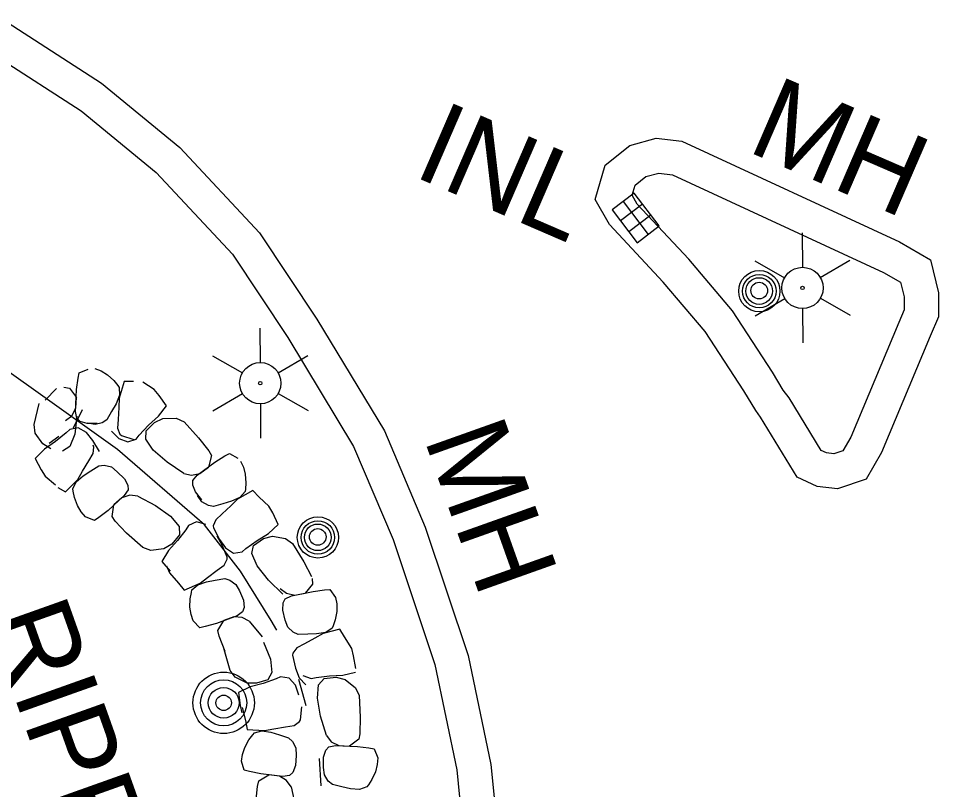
# Model space of a CAD drawing. Extents: x 589250 to 1188077, y 162953 to 363065.
# Drawn here: x 593290.7 to 593357.6, y 185695.8 to 185751.9 of the extents above; entities that cross this region are included whole.
import ezdxf

# ---------------------------------------------------------------- set-up
doc = ezdxf.new("R2010")
doc.units = 0
for name, color, linetype in [('E_DRN', 7, 'Continuous'), ('E_DRN_RipRap', 7, 'Continuous'), ('E_DRN_RipRap_Text', 7, 'Continuous'), ('E_DRN_Text', 7, 'Continuous'), ('E_LTG', 7, 'Continuous'), ('E_MISCPROP', 7, 'Continuous'), ('E_RDWY_C_and_G', 7, 'Continuous'), ('E_UTL_MH', 7, 'Continuous'), ('E_UTL_MH_Text', 7, 'Continuous'), ('E_WTR_FlowLine', 7, 'Continuous')]:
    doc.layers.add(name, color=color, linetype=linetype)

msp = doc.modelspace()

# ---------------------------------------------------------------- linework, layer by layer
at = {"layer": 'E_DRN'}
for p, q in [((593335.486, 185739.148), (593333.897, 185737.934)), ((593337.308, 185736.765), (593335.486, 185739.148)), ((593336.093, 185738.354), (593334.504, 185737.139)), ((593334.691, 185738.541), (593336.513, 185736.157)), ((593333.897, 185737.934), (593335.719, 185735.55)), ((593336.7, 185737.559), (593335.111, 185736.345)), ((593335.719, 185735.55), (593337.308, 185736.765))]:
    msp.add_line(p, q, dxfattribs=at)
at = {"layer": 'E_DRN_RipRap'}
for p, q in [((593295.15, 185726.096), (593295.8, 185726.347)), ((593296.291, 185726.406), (593296.741, 185726.231)), ((593296.741, 185726.231), (593297.201, 185725.951)), ((593294.958, 185724.876), (593295.074, 185725.714)), ((593295.074, 185725.714), (593295.15, 185726.096)), ((593297.201, 185725.951), (593297.664, 185725.535)), ((593297.664, 185725.535), (593297.952, 185725.172)), ((593292.66, 185724.108), (593293.502, 185724.957)), ((593294.033, 185725.058), (593294.438, 185724.984)), ((593294.438, 185724.984), (593294.937, 185724.293)), ((593294.873, 185723.277), (593294.958, 185724.876)), ((593297.952, 185725.172), (593298.058, 185725.024)), ((593298.419, 185725.472), (593298.046, 185724.26)), ((593298.058, 185725.024), (593298.077, 185724.464)), ((593299.079, 185725.451), (593298.419, 185725.472)), ((593300.593, 185724.879), (593299.769, 185725.407)), ((593300.946, 185724.455), (593300.593, 185724.879)), ((593294.887, 185723.517), (593294.937, 185724.293)), ((593298.077, 185724.464), (593297.822, 185723.843)), ((593298.046, 185724.26), (593298.019, 185723.573)), ((593301.484, 185723.688), (593300.946, 185724.455)), ((593291.857, 185722.331), (593292.234, 185723.862)), ((593294.599, 185722.975), (593294.887, 185723.517)), ((593297.822, 185723.843), (593297.5, 185723.282)), ((593298.019, 185723.573), (593297.964, 185722.706)), ((593300.912, 185722.933), (593301.484, 185723.688)), ((593294.15, 185722.618), (593294.599, 185722.975)), ((593295.369, 185723.39), (593294.709, 185722.068)), ((593294.98, 185722.952), (593294.817, 185721.628)), ((593294.97, 185722.788), (593294.873, 185723.277)), ((593297.5, 185723.282), (593297.141, 185722.677)), ((593300.19, 185722.281), (593300.912, 185722.933)), ((593291.953, 185721.712), (593291.857, 185722.331)), ((593295.215, 185722.562), (593294.97, 185722.788)), ((593295.717, 185722.398), (593295.215, 185722.562)), ((593296.456, 185722.4), (593295.717, 185722.398)), ((593296.295, 185722.329), (593295.755, 185722.438)), ((593296.816, 185722.461), (593296.295, 185722.329)), ((593297.141, 185722.677), (593296.816, 185722.461)), ((593297.964, 185722.706), (593297.92, 185722.079)), ((593299.507, 185721.559), (593300.19, 185722.281)), ((593300.004, 185721.883), (593300.622, 185722.493)), ((593300.622, 185722.493), (593301.235, 185722.784)), ((593301.235, 185722.784), (593302.198, 185722.799)), ((593302.198, 185722.799), (593302.766, 185722.535)), ((593302.766, 185722.535), (593303.826, 185721.37)), ((593292.502, 185720.922), (593291.953, 185721.712)), ((593294.19, 185721.724), (593293.419, 185721.097)), ((593294.453, 185721.983), (593294.19, 185721.724)), ((593294.817, 185721.628), (593294.451, 185720.731)), ((593295.072, 185722.105), (593294.453, 185721.983)), ((593295.672, 185721.764), (593295.072, 185722.105)), ((593296.137, 185721.177), (593295.672, 185721.764)), ((593297.49, 185721.854), (593298.035, 185721.33)), ((593297.92, 185722.079), (593298.089, 185721.629)), ((593298.089, 185721.629), (593298.206, 185721.531)), ((593298.206, 185721.531), (593299.111, 185721.234)), ((593299.281, 185721.268), (593299.507, 185721.559)), ((593299.983, 185721.271), (593300.004, 185721.883)), ((593293.084, 185720.577), (593292.502, 185720.922)), ((593293.419, 185721.097), (593292.619, 185720.544)), ((593293.656, 185721.467), (593292.965, 185720.943)), ((593296.62, 185720.367), (593296.137, 185721.177)), ((593296.218, 185720.698), (593296.159, 185720.839)), ((593298.035, 185721.33), (593298.679, 185721.068)), ((593298.679, 185721.068), (593299.281, 185721.268)), ((593300.524, 185720.468), (593299.983, 185721.271)), ((593303.826, 185721.37), (593304.56, 185720.429)), ((593292.619, 185720.544), (593291.953, 185719.87)), ((593294.451, 185720.731), (593293.932, 185720.406)), ((593295.832, 185719.684), (593296.16, 185720.22)), ((593296.16, 185720.22), (593296.218, 185720.698)), ((593301.531, 185719.597), (593300.524, 185720.468)), ((593304.56, 185720.429), (593304.761, 185720.071)), ((593305.727, 185720.05), (593306.069, 185720.236)), ((593306.069, 185720.236), (593306.676, 185719.898)), ((593291.953, 185719.87), (593292.38, 185719.045)), ((593295.383, 185718.939), (593295.832, 185719.684)), ((593302.758, 185718.776), (593301.531, 185719.597)), ((593303.725, 185718.643), (593305.008, 185719.602)), ((593304.761, 185720.071), (593304.547, 185719.245)), ((593305.008, 185719.602), (593305.727, 185720.05)), ((593306.875, 185719.674), (593307.079, 185719.237)), ((593292.38, 185719.045), (593292.67, 185718.582)), ((593295.043, 185718.342), (593295.383, 185718.939)), ((593295.434, 185718.609), (593295.978, 185718.958)), ((593295.978, 185718.958), (593296.574, 185719.331)), ((593296.574, 185719.331), (593296.962, 185719.372)), ((593296.962, 185719.372), (593297.484, 185719.25)), ((593297.484, 185719.25), (593297.911, 185718.904)), ((593297.911, 185718.904), (593298.437, 185718.388)), ((593303.919, 185718.786), (593304.547, 185719.245)), ((593307.079, 185719.237), (593307.218, 185718.717)), ((593292.67, 185718.582), (593293.41, 185717.956)), ((593294.154, 185717.437), (593295.043, 185718.342)), ((593294.68, 185717.669), (593294.921, 185718.175)), ((593294.921, 185718.175), (593295.434, 185718.609)), ((593298.437, 185718.388), (593298.677, 185717.919)), ((593302.758, 185718.776), (593303.319, 185718.66)), ((593303.319, 185718.66), (593303.919, 185718.786)), ((593303.394, 185717.922), (593303.411, 185718.254)), ((593303.411, 185718.254), (593303.725, 185718.643)), ((593307.218, 185718.717), (593307.265, 185718.097)), ((593293.58, 185717.76), (593294.154, 185717.437)), ((593294.706, 185717.488), (593294.68, 185717.669)), ((593294.793, 185717.033), (593294.706, 185717.488)), ((593298.693, 185717.586), (593298.419, 185717.168)), ((593298.677, 185717.919), (593298.693, 185717.586)), ((593303.587, 185717.431), (593303.394, 185717.922)), ((593307.766, 185717.53), (593306.661, 185716.908)), ((593307.222, 185717.635), (593307.197, 185717.454)), ((593307.265, 185718.097), (593307.222, 185717.635)), ((593308.227, 185717.06), (593307.766, 185717.53)), ((593295.011, 185716.45), (593294.793, 185717.033)), ((593298.419, 185717.168), (593297.237, 185716.087)), ((593298.24, 185717.007), (593297.661, 185716.488)), ((593298.825, 185717.192), (593298.24, 185717.007)), ((593299.394, 185717.133), (593298.825, 185717.192)), ((593299.394, 185717.133), (593300.697, 185716.438)), ((593304.059, 185716.865), (593303.587, 185717.431)), ((593304.068, 185716.714), (593303.754, 185717.165)), ((593306.661, 185716.908), (593306.169, 185716.429)), ((593306.824, 185717.034), (593306.212, 185716.76)), ((593307.197, 185717.454), (593306.824, 185717.034)), ((593308.939, 185716.392), (593308.227, 185717.06)), ((593295.289, 185715.99), (593295.011, 185716.45)), ((593297.53, 185715.645), (593297.661, 185716.488)), ((593300.697, 185716.438), (593301.785, 185715.672)), ((593304.534, 185716.451), (593304.068, 185716.714)), ((593304.918, 185716.383), (593304.534, 185716.451)), ((593305.593, 185716.575), (593304.918, 185716.383)), ((593306.169, 185716.429), (593305.531, 185715.837)), ((593306.212, 185716.76), (593305.593, 185716.575)), ((593309.209, 185715.911), (593308.939, 185716.392)), ((593295.607, 185715.626), (593295.289, 185715.99)), ((593296.244, 185715.351), (593295.607, 185715.626)), ((593296.567, 185715.57), (593296.244, 185715.351)), ((593297.237, 185716.087), (593296.567, 185715.57)), ((593297.765, 185715.309), (593297.53, 185715.645)), ((593301.785, 185715.672), (593302.402, 185714.927)), ((593305.531, 185715.837), (593305.067, 185715.413)), ((593309.598, 185715.06), (593309.209, 185715.911)), ((593298.588, 185714.446), (593297.765, 185715.309)), ((593302.402, 185714.927), (593302.441, 185714.316)), ((593303.101, 185715), (593302.904, 185714.689)), ((593303.679, 185715.259), (593303.101, 185715)), ((593304.346, 185715.063), (593303.679, 185715.259)), ((593305.067, 185715.413), (593304.879, 185714.97)), ((593304.879, 185714.97), (593304.896, 185714.818)), ((593304.896, 185714.818), (593305.343, 185713.979)), ((593308.899, 185714.421), (593309.598, 185715.06)), ((593299.758, 185713.392), (593298.588, 185714.446)), ((593302.441, 185714.316), (593301.887, 185713.649)), ((593302.904, 185714.689), (593302.296, 185713.902)), ((593305.545, 185713.572), (593305.171, 185714.23)), ((593308.072, 185713.91), (593308.899, 185714.421)), ((593308.534, 185714.04), (593309.189, 185714.216)), ((593309.189, 185714.216), (593310.138, 185714.057)), ((593301.887, 185713.649), (593301.306, 185713.298)), ((593302.296, 185713.902), (593301.642, 185713.182)), ((593305.343, 185713.979), (593305.782, 185713.364)), ((593305.903, 185712.69), (593305.545, 185713.572)), ((593307.269, 185713.323), (593308.072, 185713.91)), ((593307.685, 185712.955), (593307.817, 185713.552)), ((593307.817, 185713.552), (593308.534, 185714.04)), ((593310.138, 185714.057), (593310.648, 185713.694)), ((593310.648, 185713.694), (593311.477, 185712.357)), ((593300.349, 185713.187), (593299.758, 185713.392)), ((593301.306, 185713.298), (593300.349, 185713.187)), ((593301.642, 185713.182), (593301.148, 185712.373)), ((593305.782, 185713.364), (593306.367, 185712.99)), ((593306.367, 185712.99), (593306.994, 185713.078)), ((593306.994, 185713.078), (593307.269, 185713.323)), ((593308.07, 185712.067), (593307.685, 185712.955)), ((593301.148, 185712.373), (593301.759, 185711.665)), ((593305.672, 185712.115), (593305.905, 185712.536)), ((593305.905, 185712.536), (593305.903, 185712.69)), ((593311.477, 185712.357), (593312.026, 185711.299)), ((593301.499, 185712.053), (593301.718, 185711.547)), ((593301.718, 185711.547), (593302.358, 185710.806)), ((593304.471, 185711.22), (593305.167, 185711.742)), ((593305.167, 185711.742), (593305.672, 185712.115)), ((593308.901, 185711.029), (593308.07, 185712.067)), ((593302.358, 185710.806), (593302.769, 185710.29)), ((593302.769, 185710.29), (593303.932, 185710.794)), ((593303.757, 185710.686), (593304.394, 185710.895)), ((593303.932, 185710.794), (593304.471, 185711.22)), ((593304.394, 185710.895), (593305.029, 185711.014)), ((593305.029, 185711.014), (593305.721, 185711.134)), ((593305.721, 185711.134), (593306.095, 185711.026)), ((593306.095, 185711.026), (593306.533, 185710.716)), ((593309.957, 185709.999), (593308.901, 185711.029)), ((593312.085, 185711.148), (593312.116, 185710.738)), ((593303.209, 185709.674), (593303.299, 185710.129)), ((593303.299, 185710.129), (593303.343, 185710.307)), ((593303.343, 185710.307), (593303.757, 185710.686)), ((593306.533, 185710.716), (593306.798, 185710.234)), ((593306.798, 185710.234), (593307.091, 185709.557)), ((593309.756, 185710.412), (593310.215, 185710.069)), ((593310.576, 185709.881), (593312.142, 185710.207)), ((593312.116, 185710.738), (593311.574, 185710.079)), ((593312.142, 185710.207), (593312.982, 185710.309)), ((593312.982, 185710.309), (593313.37, 185710.333)), ((593313.37, 185710.333), (593313.777, 185709.769)), ((593303.192, 185709.051), (593303.209, 185709.674)), ((593307.091, 185709.557), (593307.138, 185709.031)), ((593309.971, 185709.367), (593310.127, 185709.662)), ((593310.127, 185709.662), (593310.576, 185709.881)), ((593310.215, 185710.069), (593310.812, 185709.929)), ((593310.812, 185709.929), (593311.574, 185710.079)), ((593313.777, 185709.769), (593313.865, 185709.293)), ((593303.277, 185708.519), (593303.192, 185709.051)), ((593307.138, 185709.031), (593307.027, 185708.716)), ((593309.939, 185708.84), (593309.971, 185709.367)), ((593310.128, 185708.126), (593309.939, 185708.84)), ((593313.865, 185709.293), (593313.869, 185708.753)), ((593303.434, 185708.062), (593303.277, 185708.519)), ((593306.617, 185708.432), (593305.116, 185707.874)), ((593306.391, 185708.35), (593305.659, 185708.087)), ((593307.002, 185708.301), (593306.391, 185708.35)), ((593307.027, 185708.716), (593306.617, 185708.432)), ((593307.506, 185708.031), (593307.002, 185708.301)), ((593310.318, 185707.609), (593310.128, 185708.126)), ((593313.759, 185708.14), (593313.603, 185707.703)), ((593313.869, 185708.753), (593313.759, 185708.14)), ((593303.921, 185707.566), (593303.434, 185708.062)), ((593304.301, 185707.648), (593303.921, 185707.566)), ((593305.116, 185707.874), (593304.301, 185707.648)), ((593305.221, 185707.354), (593305.659, 185708.087)), ((593307.506, 185708.031), (593308.452, 185706.895)), ((593310.704, 185707.236), (593310.318, 185707.609)), ((593314.103, 185707.464), (593312.877, 185707.141)), ((593313.532, 185707.534), (593313.067, 185707.222)), ((593313.603, 185707.703), (593313.532, 185707.534)), ((593314.431, 185706.892), (593314.103, 185707.464)), ((593305.313, 185706.953), (593305.221, 185707.354)), ((593305.751, 185705.842), (593305.313, 185706.953)), ((593311.058, 185707.073), (593310.704, 185707.236)), ((593311.76, 185707.088), (593311.058, 185707.073)), ((593312.281, 185706.801), (593311.516, 185706.389)), ((593312.406, 185707.111), (593311.76, 185707.088)), ((593312.877, 185707.141), (593312.281, 185706.801)), ((593313.067, 185707.222), (593312.406, 185707.111)), ((593314.954, 185706.064), (593314.431, 185706.892)), ((593308.542, 185706.521), (593309.042, 185705.284)), ((593311.516, 185706.389), (593310.96, 185706.095)), ((593306.107, 185704.465), (593305.693, 185705.988)), ((593310.667, 185705.714), (593310.646, 185705.562)), ((593310.646, 185705.562), (593310.868, 185704.635)), ((593310.96, 185706.095), (593310.667, 185705.714)), ((593315.095, 185705.529), (593314.954, 185706.064)), ((593315.259, 185704.605), (593315.095, 185705.529)), ((593309.042, 185705.284), (593309.157, 185704.321)), ((593306.492, 185703.971), (593306.107, 185704.465)), ((593309.157, 185704.321), (593308.861, 185703.785)), ((593310.868, 185704.635), (593311.14, 185703.927)), ((593311.411, 185704.091), (593312.002, 185703.864)), ((593313.345, 185704.072), (593314.315, 185704.119)), ((593314.315, 185704.119), (593315.235, 185704.341)), ((593307.356, 185703.544), (593306.492, 185703.971)), ((593308.034, 185703.524), (593307.356, 185703.544)), ((593308.515, 185703.515), (593307.576, 185703.264)), ((593308.861, 185703.785), (593308.034, 185703.524)), ((593309.451, 185703.847), (593308.515, 185703.515)), ((593309.784, 185704.003), (593309.451, 185703.847)), ((593310.41, 185703.907), (593309.784, 185704.003)), ((593310.864, 185703.379), (593310.41, 185703.907)), ((593311.14, 185703.927), (593311.612, 185703.417)), ((593312.002, 185703.864), (593312.361, 185703.946)), ((593312.361, 185703.946), (593313.345, 185704.072)), ((593312.456, 185702.455), (593312.547, 185703.42)), ((593312.547, 185703.42), (593312.95, 185703.881)), ((593312.95, 185703.881), (593313.813, 185703.961)), ((593313.813, 185703.961), (593314.471, 185703.798)), ((593314.471, 185703.798), (593315.225, 185703.197)), ((593307.576, 185703.264), (593306.723, 185702.852)), ((593306.723, 185702.852), (593306.854, 185701.922)), ((593311.11, 185702.662), (593310.864, 185703.379)), ((593315.225, 185703.197), (593315.497, 185702.632)), ((593312.684, 185701.139), (593312.456, 185702.455)), ((593315.497, 185702.632), (593315.579, 185701.056)), ((593306.854, 185701.922), (593306.975, 185701.383)), ((593306.996, 185701.762), (593307.229, 185700.811)), ((593311.237, 185700.875), (593311.32, 185701.825)), ((593307.229, 185700.811), (593307.359, 185700.164)), ((593311.169, 185700.737), (593311.237, 185700.875)), ((593313.113, 185699.723), (593312.684, 185701.139)), ((593315.579, 185701.056), (593315.55, 185699.86)), ((593307.359, 185700.164), (593308.623, 185700.083)), ((593308.623, 185700.083), (593309.296, 185700.217)), ((593309.296, 185700.217), (593310.151, 185700.365)), ((593310.151, 185700.365), (593310.77, 185700.468)), ((593310.77, 185700.468), (593311.169, 185700.737)), ((593307.173, 185698.866), (593307.471, 185699.414)), ((593307.471, 185699.414), (593307.757, 185699.779)), ((593307.757, 185699.779), (593307.878, 185699.917)), ((593307.878, 185699.917), (593308.418, 185700.066)), ((593308.418, 185700.066), (593309.079, 185699.962)), ((593309.079, 185699.962), (593309.698, 185699.779)), ((593309.698, 185699.779), (593310.368, 185699.571)), ((593310.368, 185699.571), (593310.652, 185699.304)), ((593313.113, 185699.723), (593313.472, 185699.277)), ((593315.479, 185699.455), (593314.791, 185698.95)), ((593315.55, 185699.86), (593315.479, 185699.455)), ((593307.006, 185698.353), (593307.173, 185698.866)), ((593310.652, 185699.304), (593310.9, 185698.828)), ((593310.9, 185698.828), (593310.917, 185698.277)), ((593313.064, 185698.657), (593313.287, 185698.904)), ((593313.287, 185698.904), (593313.776, 185699.005)), ((593313.472, 185699.277), (593314.016, 185698.993)), ((593313.776, 185699.005), (593315.373, 185698.934)), ((593314.016, 185698.993), (593314.791, 185698.95)), ((593315.373, 185698.934), (593316.212, 185698.825)), ((593316.212, 185698.825), (593316.594, 185698.751)), ((593316.594, 185698.751), (593316.849, 185698.104)), ((593306.939, 185697.874), (593307.006, 185698.353)), ((593310.917, 185698.277), (593310.87, 185697.54)), ((593312.902, 185698.154), (593313.064, 185698.657)), ((593312.909, 185697.415), (593312.902, 185698.154)), ((593316.849, 185698.104), (593316.817, 185697.621)), ((593307.146, 185697.21), (593306.939, 185697.874)), ((593310.87, 185697.54), (593310.673, 185697.05)), ((593312.966, 185696.867), (593312.909, 185697.415)), ((593316.817, 185697.621), (593316.688, 185697.097)), ((593307.521, 185697.109), (593307.146, 185697.21)), ((593308.349, 185696.94), (593307.521, 185697.109)), ((593308.206, 185696.428), (593308.929, 185696.882)), ((593309.937, 185696.754), (593308.349, 185696.94)), ((593309.699, 185696.783), (593308.929, 185696.882)), ((593310.22, 185696.461), (593309.699, 185696.783)), ((593310.432, 185696.82), (593309.937, 185696.754)), ((593310.673, 185697.05), (593310.432, 185696.82)), ((593313.248, 185696.409), (593312.966, 185696.867)), ((593316.688, 185697.097), (593316.43, 185696.529)), ((593308.106, 185696.029), (593308.206, 185696.428)), ((593310.546, 185695.991), (593310.22, 185696.461)), ((593313.551, 185696.164), (593313.248, 185696.409)), ((593314.235, 185696.005), (593313.551, 185696.164)), ((593316.171, 185696.144), (593316.061, 185695.998)), ((593316.43, 185696.529), (593316.171, 185696.144)), ((593307.99, 185694.839), (593308.106, 185696.029)), ((593310.546, 185695.991), (593310.871, 185694.547)), ((593314.865, 185695.866), (593314.235, 185696.005)), ((593315.533, 185695.81), (593314.865, 185695.866)), ((593316.061, 185695.998), (593315.533, 185695.81))]:
    msp.add_line(p, q, dxfattribs=at)
at = {"layer": 'E_LTG'}
for p, q in [((593347.706, 185736.263), (593347.72, 185733.763)), ((593344.254, 185734.243), (593346.426, 185733.006)), ((593349.024, 185733.02), (593351.181, 185734.283)), ((593349.032, 185731.521), (593351.204, 185730.283)), ((593344.276, 185730.243), (593346.434, 185731.506)), ((593347.737, 185730.763), (593347.752, 185728.263)), ((593308.285, 185729.338), (593308.299, 185726.838)), ((593304.832, 185727.318), (593307.004, 185726.08)), ((593309.602, 185726.095), (593311.76, 185727.358)), ((593304.855, 185723.318), (593307.013, 185724.58)), ((593309.611, 185724.595), (593311.783, 185723.358)), ((593308.316, 185723.838), (593308.33, 185721.338))]:
    msp.add_line(p, q, dxfattribs=at)
for centre, radius in [((593347.729, 185732.263), 1.5), ((593347.729, 185732.263), 0.125), ((593308.307, 185725.338), 1.5), ((593308.307, 185725.338), 0.125)]:
    msp.add_circle(centre, radius, dxfattribs=at)
at = {"layer": 'E_MISCPROP'}
for radius in [2.232, 1.674, 1.116, 0.558]:
    msp.add_circle((593305.646, 185702.105), radius, dxfattribs=at)
at = {"layer": 'E_RDWY_C_and_G'}
for p, q in [((593289.489, 185751.853), (593296.769, 185747.155)), ((593288.219, 185749.697), (593295.293, 185745.132)), ((593296.769, 185747.155), (593302.464, 185742.478)), ((593295.293, 185745.132), (593300.747, 185740.653)), ((593335.178, 185742.624), (593337.094, 185743.151)), ((593337.094, 185743.151), (593338.96, 185742.921)), ((593338.96, 185742.921), (593354.782, 185735.605)), ((593302.464, 185742.478), (593308.244, 185736.262)), ((593333.392, 185741.196), (593335.178, 185742.624)), ((593332.645, 185738.689), (593333.392, 185741.196)), ((593300.747, 185740.653), (593306.276, 185734.707)), ((593335.565, 185739.732), (593336.337, 185740.35)), ((593336.337, 185740.35), (593337.28, 185740.609)), ((593337.28, 185740.609), (593338.266, 185740.488)), ((593338.266, 185740.488), (593353.63, 185733.384)), ((593335.347, 185739.002), (593335.565, 185739.732)), ((593335.714, 185738.361), (593335.347, 185739.002)), ((593333.689, 185736.866), (593332.645, 185738.689)), ((593339.459, 185734.357), (593335.714, 185738.361)), ((593308.244, 185736.262), (593312.423, 185730.002)), ((593337.592, 185732.693), (593333.689, 185736.866)), ((593354.782, 185735.605), (593357.037, 185734.302)), ((593306.276, 185734.707), (593310.312, 185728.661)), ((593342.651, 185730.592), (593339.459, 185734.357)), ((593357.037, 185734.302), (593357.612, 185731.909)), ((593353.63, 185733.384), (593354.857, 185732.675)), ((593340.643, 185729.094), (593337.592, 185732.693)), ((593354.857, 185732.675), (593355.114, 185731.605)), ((593355.114, 185731.605), (593355.12, 185730.667)), ((593357.612, 185731.909), (593357.624, 185730.161)), ((593345.551, 185726.149), (593342.651, 185730.592)), ((593355.12, 185730.667), (593354.721, 185729.738)), ((593312.423, 185730.002), (593317.327, 185721.883)), ((593354.721, 185729.738), (593351.232, 185721.421)), ((593357.624, 185730.161), (593357.023, 185728.761)), ((593343.457, 185724.783), (593340.643, 185729.094)), ((593310.312, 185728.661), (593315.095, 185720.742)), ((593357.023, 185728.761), (593353.477, 185720.309)), ((593346.335, 185724.841), (593345.551, 185726.149)), ((593346.755, 185724.275), (593346.335, 185724.841)), ((593344.326, 185723.353), (593343.457, 185724.783)), ((593349.084, 185720.451), (593346.755, 185724.275)), ((593344.678, 185722.877), (593344.326, 185723.353)), ((593347.345, 185718.501), (593344.678, 185722.877)), ((593317.327, 185721.883), (593320.305, 185714.873)), ((593351.232, 185721.421), (593350.655, 185720.419)), ((593315.095, 185720.742), (593317.966, 185713.987)), ((593349.486, 185720.266), (593349.084, 185720.451)), ((593350.017, 185720.204), (593349.486, 185720.266)), ((593350.655, 185720.419), (593350.017, 185720.204)), ((593353.477, 185720.309), (593352.348, 185718.352)), ((593348.801, 185717.828), (593347.345, 185718.501)), ((593352.348, 185718.352), (593350.285, 185717.656)), ((593350.285, 185717.656), (593348.801, 185717.828)), ((593320.305, 185714.873), (593323.416, 185705.553)), ((593317.966, 185713.987), (593320.998, 185704.901)), ((593323.416, 185705.553), (593325.068, 185697.614)), ((593320.998, 185704.901), (593322.594, 185697.23)), ((593325.068, 185697.614), (593325.774, 185690.78)), ((593322.594, 185697.23), (593323.272, 185690.677))]:
    msp.add_line(p, q, dxfattribs=at)
at = {"layer": 'E_UTL_MH'}
for centre, radius in [((593344.591, 185732.03), 1.5), ((593344.588, 185732.028), 1.217), ((593344.578, 185732.038), 0.968), ((593344.58, 185732.066), 0.605), ((593312.498, 185714.127), 1.5), ((593312.495, 185714.124), 1.217), ((593312.485, 185714.134), 0.968), ((593312.485, 185714.161), 0.605)]:
    msp.add_circle(centre, radius, dxfattribs=at)
at = {"layer": 'E_WTR_FlowLine'}
for p, q in [((593293.177, 185723.921), (593288.881, 185726.974)), ((593297.923, 185720.53), (593293.177, 185723.921)), ((593304.248, 185715.055), (593297.923, 185720.53)), ((593306.865, 185711.682), (593304.248, 185715.055)), ((593309.098, 185708.088), (593306.865, 185711.682)), ((593309.504, 185707.39), (593309.098, 185708.088)), ((593311.643, 185701.885), (593311.111, 185703.794)), ((593312.742, 185696.065), (593312.621, 185698.048))]:
    msp.add_line(p, q, dxfattribs=at)

# ---------------------------------------------------------------- texts
at = {"layer": 'E_DRN_RipRap_Text'}
msp.add_text('RIPRAP', height=6, rotation=289.58869, dxfattribs=at).set_placement((593288.387, 185708.26))
at = {"layer": 'E_DRN_Text'}
msp.add_text('INL', height=6, rotation=336.59663, dxfattribs=at).set_placement((593319.298, 185740.443))
at = {"layer": 'E_UTL_MH_Text'}
for rotation, p in [(336.59663, (593343.579, 185742.246)), (289.58869, (593320.188, 185721.331))]:
    msp.add_text('MH', height=6, rotation=rotation, dxfattribs=at).set_placement(p)

doc.saveas('drawing.dxf')
